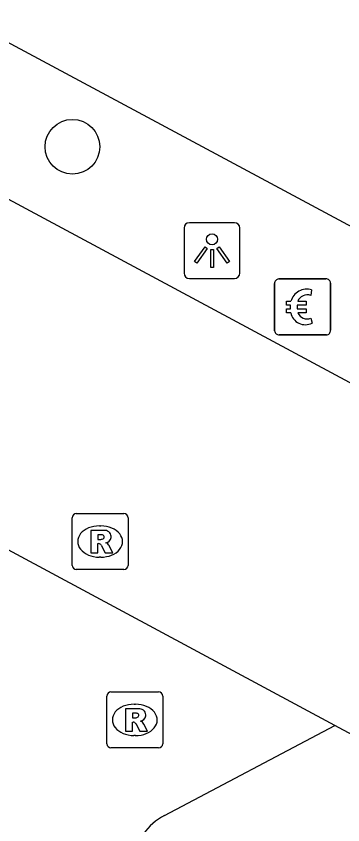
# Model space of a CAD drawing. Extents: x 159489 to 160304, y 383826 to 384530.
# Drawn here: x 159831.19 to 159837.03, y 384189.2 to 384203.65 of the extents above; entities that cross this region are included whole.
import ezdxf

# ---------------------------------------------------------------- set-up
doc = ezdxf.new("R2010")
doc.units = 0
for name, color, linetype in [('IMGEO_Betaalautomaat', 7, 'Continuous'), ('IMGEO_Boom', 7, 'Continuous'), ('IMGEO_Lichtpunt', 7, 'Continuous'), ('IMGEO_Rijbaan_lokaal_gesloten', 7, 'Continuous'), ('IMGEO_Rioolput', 7, 'Continuous'), ('IMGEO_Voetgangersgebied_gesloten', 7, 'Continuous'), ('IMGEO_Voetpad_open', 7, 'Continuous')]:
    doc.layers.add(name, color=color, linetype=linetype)

msp = doc.modelspace()

# ---------------------------------------------------------------- linework, layer by layer
at = {"layer": 'IMGEO_Betaalautomaat'}
for p, q in [((159835.882, 384198.95), (159836.723, 384198.95)), ((159836.723, 384198.95), (159835.882, 384198.95)), ((159835.807, 384198.026), (159835.807, 384198.867)), ((159835.807, 384198.867), (159835.807, 384198.026)), ((159836.469, 384198.755), (159836.452, 384198.655)), ((159836.806, 384198.876), (159836.806, 384198.035)), ((159836.806, 384198.035), (159836.806, 384198.876)), ((159836.09, 384198.414), (159836.09, 384198.482)), ((159836.211, 384198.482), (159836.211, 384198.414)), ((159836.456, 384198.249), (159836.478, 384198.162)), ((159836.732, 384197.951), (159835.891, 384197.951)), ((159835.891, 384197.951), (159836.732, 384197.951))]:
    msp.add_line(p, q, dxfattribs=at)
for points in [[(159836.09, 384198.482), (159836.021, 384198.482), (159836.021, 384198.551), (159836.1, 384198.551)], [(159836.222, 384198.551), (159836.369, 384198.551), (159836.369, 384198.482), (159836.211, 384198.482)], [(159836.095, 384198.345), (159836.021, 384198.345), (159836.021, 384198.414), (159836.09, 384198.414)], [(159836.211, 384198.414), (159836.369, 384198.414), (159836.369, 384198.345), (159836.225, 384198.345)]]:
    msp.add_lwpolyline(points, dxfattribs=at)
for centre, radius, start, end in [((159835.885, 384198.873), 0.0779, 92.4484, 184.2845), ((159835.885, 384198.873), 0.0779, 92.4484, 184.2845), ((159836.729, 384198.873), 0.0779, 2.4484, 94.2845), ((159836.729, 384198.873), 0.0779, 2.4484, 94.2845), ((159836.383, 384198.475), 0.293, 73.014, 165.0139), ((159836.389, 384198.488), 0.179, 69.3236, 159.5683), ((159836.356, 384198.4), 0.267, 191.8096, 297.0389), ((159836.389, 384198.415), 0.179, 202.7625, 291.8693), ((159835.885, 384198.029), 0.0779, 182.4484, 274.2845), ((159835.885, 384198.029), 0.0779, 182.4484, 274.2845), ((159836.729, 384198.029), 0.0779, 272.4484, 4.2845), ((159836.729, 384198.029), 0.0779, 272.4484, 4.2845)]:
    msp.add_arc(centre, radius, start, end, dxfattribs=at)
at = {"layer": 'IMGEO_Boom'}
msp.add_circle((159832.195, 384201.313), 0.489, dxfattribs=at)
at = {"layer": 'IMGEO_Lichtpunt'}
for p, q in [((159835.092, 384199.956), (159834.284, 384199.956)), ((159835.092, 384199.956), (159834.284, 384199.956)), ((159834.19, 384199.861), (159834.19, 384199.054)), ((159834.19, 384199.861), (159834.19, 384199.054)), ((159835.186, 384199.054), (159835.186, 384199.861)), ((159835.186, 384199.054), (159835.186, 384199.861)), ((159834.284, 384198.96), (159835.092, 384198.96)), ((159834.284, 384198.96), (159835.092, 384198.96))]:
    msp.add_line(p, q, dxfattribs=at)
for points in [[(159834.564, 384199.525), (159834.603, 384199.497), (159834.415, 384199.235), (159834.377, 384199.262), (159834.564, 384199.525)], [(159834.666, 384199.477), (159834.713, 384199.477), (159834.713, 384199.155), (159834.666, 384199.155), (159834.666, 384199.477)], [(159834.776, 384199.497), (159834.814, 384199.524), (159835.001, 384199.262), (159834.962, 384199.234), (159834.776, 384199.497)]]:
    msp.add_lwpolyline(points, dxfattribs=at)
msp.add_circle((159834.689, 384199.659), 0.0994, dxfattribs=at)
for centre, start, end in [((159834.284, 384199.861), 90, 180), ((159834.284, 384199.861), 90, 180), ((159835.092, 384199.861), 0, 90), ((159835.092, 384199.861), 0, 90), ((159834.284, 384199.054), 180, 270), ((159834.284, 384199.054), 180, 270), ((159835.092, 384199.054), 270, 0), ((159835.092, 384199.054), 270, 360)]:
    msp.add_arc(centre, 0.0946, start, end, dxfattribs=at)
at = {"layer": 'IMGEO_Rijbaan_lokaal_gesloten'}
for points in [[(159830.635, 384200.595), (159841.233, 384194.906)], [(159836.881, 384190.972), (159823.064, 384198.401)], [(159877.443, 384169.17), (159836.881, 384190.972)]]:
    msp.add_lwpolyline(points, dxfattribs=at)
at = {"layer": 'IMGEO_Rioolput'}
for p, q in [((159832.264, 384194.758), (159833.116, 384194.758)), ((159832.189, 384193.832), (159832.189, 384194.684)), ((159833.19, 384194.684), (159833.19, 384193.832)), ((159832.677, 384194.538), (159832.702, 384194.538)), ((159832.7, 384193.978), (159832.675, 384193.978)), ((159833.116, 384193.758), (159832.264, 384193.758)), ((159832.883, 384191.57), (159833.735, 384191.57)), ((159832.808, 384190.644), (159832.808, 384191.496)), ((159833.809, 384191.496), (159833.809, 384190.644)), ((159833.296, 384191.35), (159833.321, 384191.35)), ((159833.319, 384190.79), (159833.294, 384190.79)), ((159833.735, 384190.57), (159832.883, 384190.57))]:
    msp.add_line(p, q, dxfattribs=at)
for points in [[(159832.264, 384194.758), (159833.116, 384194.758)], [(159832.189, 384193.832), (159832.189, 384194.684)], [(159833.19, 384194.684), (159833.19, 384193.832)], [(159832.778, 384194.456), (159832.526, 384194.458), (159832.526, 384194.058)], [(159832.704, 384194.377), (159832.65, 384194.377), (159832.65, 384194.296)], [(159832.65, 384194.296), (159832.702, 384194.296)], [(159832.526, 384194.058), (159832.65, 384194.058), (159832.65, 384194.22), (159832.661, 384194.22)], [(159832.708, 384194.191), (159832.779, 384194.058), (159832.919, 384194.058), (159832.854, 384194.184)], [(159833.116, 384193.758), (159832.264, 384193.758)], [(159832.883, 384191.57), (159833.735, 384191.57)], [(159832.808, 384190.644), (159832.808, 384191.496)], [(159833.809, 384191.496), (159833.809, 384190.644)], [(159833.397, 384191.268), (159833.145, 384191.27), (159833.145, 384190.87)], [(159833.323, 384191.189), (159833.269, 384191.189), (159833.269, 384191.108)], [(159833.269, 384191.108), (159833.321, 384191.108)], [(159833.145, 384190.87), (159833.269, 384190.87), (159833.269, 384191.032), (159833.28, 384191.032)], [(159833.327, 384191.003), (159833.398, 384190.87), (159833.538, 384190.87), (159833.473, 384190.996)], [(159833.735, 384190.57), (159832.883, 384190.57)]]:
    msp.add_lwpolyline(points, dxfattribs=at)
for centre, radius, start, end in [((159832.266, 384194.682), 0.0765, 91.552, 178.448), ((159832.266, 384194.682), 0.0765, 91.552, 178.448), ((159833.114, 384194.682), 0.0765, 1.552, 88.448), ((159833.114, 384194.682), 0.0765, 1.552, 88.448), ((159832.777, 384194.346), 0.109, 350.3612, 89.416), ((159832.686, 384194.485), 0.19, 274.7715, 282.9687), ((159832.71, 384194.281), 0.0964, 77.0061, 93.1865), ((159832.724, 384194.338), 0.0378, 276.6634, 79.6772), ((159832.775, 384194.346), 0.112, 277.5842, 350.9817), ((159832.66, 384194.167), 0.0533, 26.0293, 88.6989), ((159832.759, 384194.131), 0.108, 29.5134, 73.7905), ((159832.266, 384193.834), 0.0765, 181.552, 268.448), ((159832.266, 384193.834), 0.0765, 181.552, 268.448), ((159833.114, 384193.834), 0.0765, 271.552, 358.448), ((159833.114, 384193.834), 0.0765, 271.552, 358.448), ((159832.885, 384191.494), 0.0765, 91.552, 178.448), ((159832.885, 384191.494), 0.0765, 91.552, 178.448), ((159833.733, 384191.494), 0.0765, 1.552, 88.448), ((159833.733, 384191.494), 0.0765, 1.552, 88.448), ((159833.396, 384191.158), 0.109, 350.3612, 89.416), ((159833.305, 384191.297), 0.19, 274.7715, 282.9687), ((159833.329, 384191.093), 0.0964, 77.0061, 93.1865), ((159833.343, 384191.15), 0.0378, 276.6634, 79.6772), ((159833.394, 384191.158), 0.112, 277.5842, 350.9817), ((159833.279, 384190.979), 0.0533, 26.0293, 88.6989), ((159833.378, 384190.943), 0.108, 29.5134, 73.7905), ((159832.885, 384190.646), 0.0765, 181.552, 268.448), ((159832.885, 384190.646), 0.0765, 181.552, 268.448), ((159833.733, 384190.646), 0.0765, 271.552, 358.448), ((159833.733, 384190.646), 0.0765, 271.552, 358.448)]:
    msp.add_arc(centre, radius, start, end, dxfattribs=at)
for centre, major_axis, ratio, start_param, end_param in [((159832.676, 384194.258), (-0.387, 0.002), 0.722429, 4.712389, 7.853982), ((159832.701, 384194.258), (-0.39, 0.002), 0.717154, 1.570796, 4.712389), ((159833.295, 384191.07), (-0.387, 0.002), 0.722429, 4.712389, 7.853982), ((159833.32, 384191.07), (-0.39, 0.002), 0.717154, 1.570796, 4.712389)]:
    msp.add_ellipse(centre, major_axis=major_axis, ratio=ratio, start_param=start_param, end_param=end_param, dxfattribs=at)
at = {"layer": 'IMGEO_Voetgangersgebied_gesloten'}
msp.add_lwpolyline([(159833.84, 384189.362), (159836.881, 384190.972)], dxfattribs=at)
msp.add_arc((159834.286, 384188.481), 0.987, 116.8618, 146.3674, dxfattribs=at)
at = {"layer": 'IMGEO_Voetpad_open'}
msp.add_lwpolyline([(159890.081, 384178.186), (159887.304, 384172.975), (159886.537, 384173.398), (159786.238, 384227.228), (159789.088, 384232.417), (159890.081, 384178.186)], dxfattribs=at)

doc.saveas('drawing.dxf')
